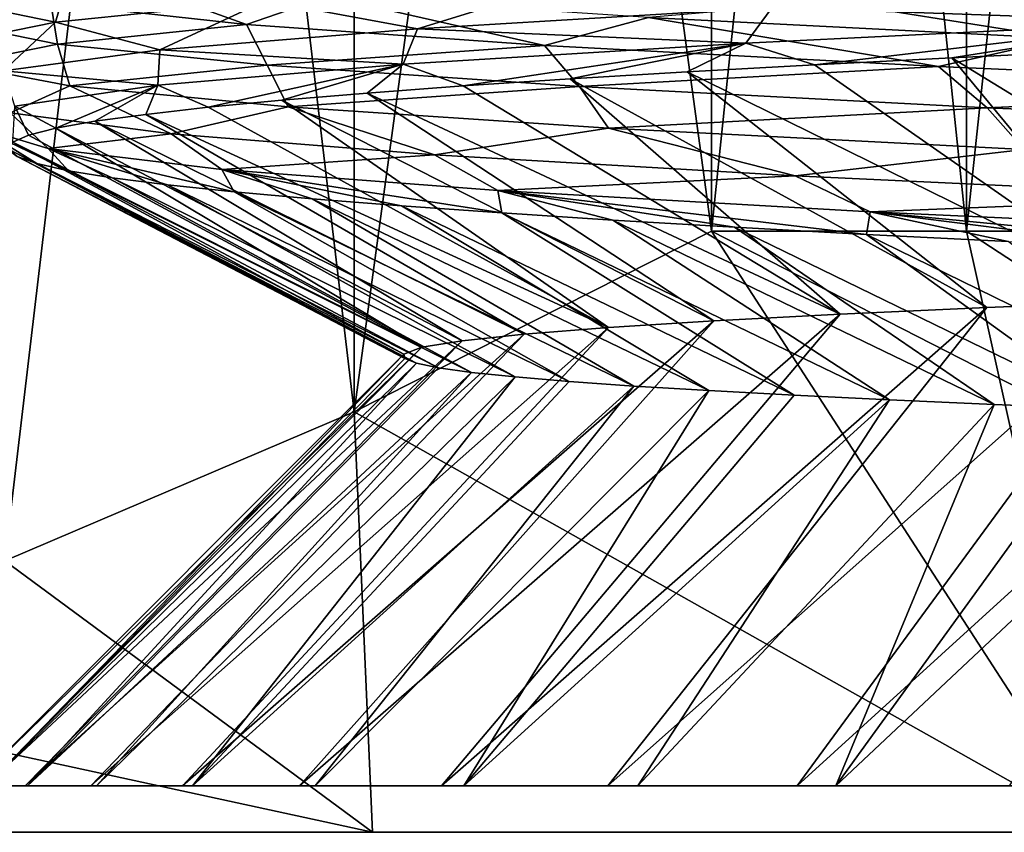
# Model space of a CAD drawing. Header units: metres. Extents: x -206 to 75, y -104 to 104.
# Tile 462 of 656: x -10.32 to -8.43, y -104 to -102.44. Entities that reach past the tile are written whole.
import ezdxf

# ---------------------------------------------------------------- set-up
doc = ezdxf.new("R2010")
doc.units = ezdxf.units.M
doc.layers.add('solid_01_1-CONSUMER_THERM_B_125288', color=7, linetype='CONTINUOUS')

msp = doc.modelspace()

# ---------------------------------------------------------------- linework, layer by layer
at = {"layer": 'solid_01_1-CONSUMER_THERM_B_125288'}
for points in [[(-9.676785, -97.807571, 11.260685), (-10.348061, -103.478249, 12.423367), (-10.348054, -97.521751, 12.423354)], [(-10.348061, -97.521751, 36.576633), (-10.348054, -103.478249, 36.576645), (-9.676786, -103.192429, 37.739315)], [(-10.348061, -97.521751, 36.576633), (-9.676786, -103.192429, 37.739315), (-9.67679, -97.807571, 37.739307)], [(-9.676785, -97.807571, 11.260685), (-9.67679, -103.192429, 11.260693), (-10.348061, -103.478249, 12.423367)], [(-8.990381, -98.154701, 10.071796), (-9.67679, -103.192429, 11.260693), (-9.676785, -97.807571, 11.260685)], [(-9.67679, -97.807571, 37.739307), (-9.676786, -103.192429, 37.739315), (-8.990381, -102.845299, 38.928204)], [(-9.67679, -97.807571, 37.739307), (-8.990381, -102.845299, 38.928204), (-8.990381, -98.154701, 38.928204)], [(-8.990381, -98.154701, 10.071796), (-8.990381, -102.845299, 10.071796), (-9.67679, -103.192429, 11.260693)], [(-8.5, -98.154701, 9.777568), (-8.5, -102.845299, 9.777568), (-8.990381, -102.845299, 10.071796)], [(-8.5, -98.154701, 9.777568), (-8.990381, -102.845299, 10.071796), (-8.990381, -98.154701, 10.071796)], [(-8.990381, -98.154701, 38.928204), (-8.990381, -102.845299, 38.928204), (-8.5, -102.845299, 39.222431)], [(-8.5, -98.154701, 39.222431), (-8.990381, -98.154701, 38.928204), (-8.5, -102.845299, 39.222431)], [(-8, -98.154701, 9.5), (-8, -102.845299, 9.5), (-8.5, -102.845299, 9.777568)], [(-8.5, -98.154701, 9.777568), (-8, -98.154701, 9.5), (-8.5, -102.845299, 9.777568)], [(-8.5, -98.154701, 39.222431), (-8.5, -102.845299, 39.222431), (-8, -102.845299, 39.5)], [(-8.5, -98.154701, 39.222431), (-8, -102.845299, 39.5), (-8, -98.154701, 39.5)], [(-10.148711, -102.353004, 22.220585), (-10.259901, -102.407272, 22.534988), (-9.883934, -102.447899, 21.115282)], [(-9.727794, -102.393784, 20.81473), (-10.148711, -102.353004, 22.220585), (-9.883934, -102.447899, 21.115282)], [(-10.447929, -102.445175, 23.80916), (-10.259901, -102.407272, 22.534988), (-10.434265, -102.366638, 23.993502)], [(-10.250569, -102.443542, 26.637564), (-10.442368, -102.404465, 25.284178), (-10.227916, -102.363747, 26.743399)], [(-9.847229, -102.402786, 28.058521), (-10.250569, -102.443542, 26.637564), (-10.227916, -102.363747, 26.743399)], [(-9.555318, -102.456223, 28.721712), (-9.847229, -102.402786, 28.058521), (-9.249388, -102.362022, 29.409113)], [(-8.873743, -102.415802, 30.013859), (-9.555318, -102.456223, 28.721712), (-9.249388, -102.362022, 29.409113)], [(-8.089203, -102.44339, 31.03858), (-8.873743, -102.415802, 30.013859), (-8.017106, -102.375389, 31.197227)], [(-9.727794, -102.393784, 20.81473), (-9.883934, -102.447899, 21.115282), (-9.311201, -102.488525, 19.763121)], [(-9.11156, -102.434555, 19.48287), (-9.727794, -102.393784, 20.81473), (-9.311201, -102.488525, 19.763121)], [(-10.250569, -102.443542, 26.637564), (-10.449912, -102.484306, 25.174389), (-10.442368, -102.404465, 25.284178)], [(-10.447929, -102.445175, 23.80916), (-10.247169, -102.485886, 22.347563), (-10.259901, -102.407272, 22.534988)], [(-10.247169, -102.485886, 22.347563), (-9.883934, -102.447899, 21.115282), (-10.259901, -102.407272, 22.534988)], [(-10.050694, -102.496635, 27.347), (-10.250569, -102.443542, 26.637564), (-9.847229, -102.402786, 28.058521)], [(-9.555318, -102.456223, 28.721712), (-10.050694, -102.496635, 27.347), (-9.847229, -102.402786, 28.058521)], [(-8.314393, -102.475334, 18.250324), (-8.758477, -102.404716, 19.004236), (-9.11156, -102.434555, 19.48287)], [(-8.314393, -102.475334, 18.250324), (-8.344736, -102.425346, 18.394108), (-8.758477, -102.404716, 19.004236)], [(-8.924397, -102.483887, 29.844086), (-9.555318, -102.456223, 28.721712), (-8.873743, -102.415802, 30.013859)], [(-8.089203, -102.44339, 31.03858), (-8.924397, -102.483887, 29.844086), (-8.873743, -102.415802, 30.013859)], [(-10.350613, -102.537056, 25.917101), (-10.449912, -102.484306, 25.174389), (-10.250569, -102.443542, 26.637564)], [(-10.439816, -102.52507, 23.69754), (-10.247169, -102.485886, 22.347563), (-10.447929, -102.445175, 23.80916)], [(-10.050694, -102.496635, 27.347), (-10.350613, -102.537056, 25.917101), (-10.250569, -102.443542, 26.637564)], [(-10.247169, -102.485886, 22.347563), (-9.844007, -102.526596, 20.928728), (-9.883934, -102.447899, 21.115282)], [(-9.844007, -102.526596, 20.928728), (-9.311201, -102.488525, 19.763121), (-9.883934, -102.447899, 21.115282)], [(-9.11156, -102.434555, 19.48287), (-9.311201, -102.488525, 19.763121), (-8.554283, -102.529152, 18.504307)], [(-8.314393, -102.475334, 18.250324), (-9.11156, -102.434555, 19.48287), (-8.554283, -102.529152, 18.504307)], [(-8.792315, -102.525734, 29.942707), (-8.924397, -102.483887, 29.844086), (-8.089203, -102.44339, 31.03858)], [(-8.528261, -102.512314, 30.347923), (-8.792315, -102.525734, 29.942707), (-8.089203, -102.44339, 31.03858)], [(-8.245209, -102.498871, 30.740559), (-8.528261, -102.512314, 30.347923), (-8.089203, -102.44339, 31.03858)], [(-9.582897, -102.524391, 28.543692), (-10.050694, -102.496635, 27.347), (-9.555318, -102.456223, 28.721712)], [(-8.924397, -102.483887, 29.844086), (-9.582897, -102.524391, 28.543692), (-9.555318, -102.456223, 28.721712)], [(-10.439816, -102.52507, 23.69754), (-10.223183, -102.565826, 22.236376), (-10.247169, -102.485886, 22.347563)], [(-10.223183, -102.565826, 22.236376), (-9.844007, -102.526596, 20.928728), (-10.247169, -102.485886, 22.347563)], [(-9.844007, -102.526596, 20.928728), (-9.243885, -102.567307, 19.581423), (-9.311201, -102.488525, 19.763121)], [(-9.467272, -102.566284, 28.658112), (-9.582897, -102.524391, 28.543692), (-8.924397, -102.483887, 29.844086)], [(-9.262141, -102.552689, 29.097223), (-9.467272, -102.566284, 28.658112), (-8.924397, -102.483887, 29.844086)], [(-9.243885, -102.567307, 19.581423), (-8.554283, -102.529152, 18.504307), (-9.311201, -102.488525, 19.763121)], [(-9.037028, -102.539177, 29.52565), (-9.262141, -102.552689, 29.097223), (-8.924397, -102.483887, 29.844086)], [(-8.792315, -102.525734, 29.942707), (-9.037028, -102.539177, 29.52565), (-8.924397, -102.483887, 29.844086)], [(-8.314393, -102.475334, 18.250324), (-8.554283, -102.529152, 18.504307), (-7.629528, -102.569778, 17.363218)], [(-10.054132, -102.564888, 27.164022), (-10.350613, -102.537056, 25.917101), (-10.050694, -102.496635, 27.347)], [(-9.582897, -102.524391, 28.543692), (-10.054132, -102.564888, 27.164022), (-10.050694, -102.496635, 27.347)], [(-7.787466, -102.966385, 29.882175), (-8.528261, -102.512314, 30.347923), (-8.245209, -102.498871, 30.740559)], [(-10.338107, -102.617889, 23.002317), (-10.223183, -102.565826, 22.236376), (-10.439816, -102.52507, 23.69754)], [(-10.223183, -102.565826, 22.236376), (-9.803948, -102.60659, 20.820347), (-9.844007, -102.526596, 20.928728)], [(-9.957689, -102.6073, 27.286545), (-10.054132, -102.564888, 27.164022), (-9.582897, -102.524391, 28.543692)], [(-9.815661, -102.593666, 27.751253), (-9.957689, -102.6073, 27.286545), (-9.582897, -102.524391, 28.543692)], [(-9.803948, -102.60659, 20.820347), (-9.243885, -102.567307, 19.581423), (-9.844007, -102.526596, 20.928728)], [(-9.651993, -102.579964, 28.208975), (-9.815661, -102.593666, 27.751253), (-9.582897, -102.524391, 28.543692)], [(-9.467272, -102.566284, 28.658112), (-9.651993, -102.579964, 28.208975), (-9.582897, -102.524391, 28.543692)], [(-8.142199, -102.979034, 29.353525), (-9.037028, -102.539177, 29.52565), (-8.792315, -102.525734, 29.942707)], [(-8.142199, -102.979034, 29.353525), (-8.792315, -102.525734, 29.942707), (-8.528261, -102.512314, 30.347923)], [(-8.142199, -102.979034, 29.353525), (-8.528261, -102.512314, 30.347923), (-7.787466, -102.966385, 29.882175)], [(-10.054132, -102.564888, 27.164022), (-10.328826, -102.605392, 25.732504), (-10.350613, -102.537056, 25.917101)], [(-8.461133, -102.991707, 28.801365), (-9.262141, -102.552689, 29.097223), (-9.037028, -102.539177, 29.52565)], [(-9.243885, -102.567307, 19.581423), (-8.460526, -102.608017, 18.331278), (-8.554283, -102.529152, 18.504307)], [(-8.461133, -102.991707, 28.801365), (-9.037028, -102.539177, 29.52565), (-8.142199, -102.979034, 29.353525)], [(-8.460526, -102.608017, 18.331278), (-7.629528, -102.569778, 17.363218), (-8.554283, -102.529152, 18.504307)], [(-10.338107, -102.617889, 23.002317), (-10.028843, -102.658302, 21.574289), (-10.223183, -102.565826, 22.236376)], [(-10.250197, -102.647552, 25.864096), (-10.328826, -102.605392, 25.732504), (-10.054132, -102.564888, 27.164022)], [(-10.175137, -102.634209, 26.341967), (-10.250197, -102.647552, 25.864096), (-10.054132, -102.564888, 27.164022)], [(-10.028843, -102.658302, 21.574289), (-9.803948, -102.60659, 20.820347), (-10.223183, -102.565826, 22.236376)], [(-10.07761, -102.620827, 26.816307), (-10.175137, -102.634209, 26.341967), (-10.054132, -102.564888, 27.164022)], [(-9.957689, -102.6073, 27.286545), (-10.07761, -102.620827, 26.816307), (-10.054132, -102.564888, 27.164022)], [(-8.74283, -103.004478, 28.227999), (-9.651993, -102.579964, 28.208975), (-9.467272, -102.566284, 28.658112)], [(-8.74283, -103.004478, 28.227999), (-9.467272, -102.566284, 28.658112), (-9.262141, -102.552689, 29.097223)], [(-8.74283, -103.004478, 28.227999), (-9.262141, -102.552689, 29.097223), (-8.461133, -102.991707, 28.801365)], [(-8.98567, -103.017334, 27.636454), (-9.815661, -102.593666, 27.751253), (-9.651993, -102.579964, 28.208975)], [(-9.803948, -102.60659, 20.820347), (-9.188012, -102.647354, 19.478161), (-9.243885, -102.567307, 19.581423)], [(-8.98567, -103.017334, 27.636454), (-9.651993, -102.579964, 28.208975), (-8.74283, -103.004478, 28.227999)], [(-9.188012, -102.647354, 19.478161), (-8.460526, -102.608017, 18.331278), (-9.243885, -102.567307, 19.581423)], [(-8.460526, -102.608017, 18.331278), (-7.510437, -102.648727, 17.202868), (-7.629528, -102.569778, 17.363218)], [(-9.188492, -103.030212, 27.02915), (-9.957689, -102.6073, 27.286545), (-9.815661, -102.593666, 27.751253)], [(-9.188492, -103.030212, 27.02915), (-9.815661, -102.593666, 27.751253), (-8.98567, -103.017334, 27.636454)], [(-10.399009, -102.645889, 24.27669), (-10.26515, -102.686386, 22.824953), (-10.338107, -102.617889, 23.002317)], [(-10.26515, -102.686386, 22.824953), (-10.028843, -102.658302, 21.574289), (-10.338107, -102.617889, 23.002317)], [(-10.302746, -102.660942, 25.38344), (-10.33264, -102.674469, 24.900633), (-10.328826, -102.605392, 25.732504)], [(-10.250197, -102.647552, 25.864096), (-10.302746, -102.660942, 25.38344), (-10.328826, -102.605392, 25.732504)], [(-9.350216, -103.042992, 26.408461), (-10.175137, -102.634209, 26.341967), (-10.07761, -102.620827, 26.816307)], [(-9.188492, -103.030212, 27.02915), (-10.07761, -102.620827, 26.816307), (-9.957689, -102.6073, 27.286545)], [(-9.350216, -103.042992, 26.408461), (-10.07761, -102.620827, 26.816307), (-9.188492, -103.030212, 27.02915)], [(-10.028843, -102.658302, 21.574289), (-9.522832, -102.698723, 20.203962), (-9.803948, -102.60659, 20.820347)], [(-9.522832, -102.698723, 20.203962), (-9.188012, -102.647354, 19.478161), (-9.803948, -102.60659, 20.820347)], [(-9.188012, -102.647354, 19.478161), (-8.389697, -102.68811, 18.235336), (-8.460526, -102.608017, 18.331278)], [(-8.389697, -102.68811, 18.235336), (-7.510437, -102.648727, 17.202868), (-8.460526, -102.608017, 18.331278)], [(-9.469727, -103.055634, 25.778465), (-10.250197, -102.647552, 25.864096), (-10.175137, -102.634209, 26.341967)], [(-9.469727, -103.055634, 25.778465), (-10.175137, -102.634209, 26.341967), (-9.350216, -103.042992, 26.408461)], [(-10.225592, -102.729149, 22.964279), (-10.26515, -102.686386, 22.824953), (-10.399009, -102.645889, 24.27669)], [(-10.286434, -102.715485, 23.447283), (-10.225592, -102.729149, 22.964279), (-10.399009, -102.645889, 24.27669)], [(-10.324527, -102.701782, 23.931679), (-10.286434, -102.715485, 23.447283), (-10.399009, -102.645889, 24.27669)], [(-9.546781, -103.068283, 25.141174), (-10.33264, -102.674469, 24.900633), (-10.302746, -102.660942, 25.38344)], [(-9.546781, -103.068283, 25.141174), (-10.302746, -102.660942, 25.38344), (-10.250197, -102.647552, 25.864096)], [(-10.26515, -102.686386, 22.824953), (-9.931076, -102.726891, 21.405991), (-10.028843, -102.658302, 21.574289)], [(-9.546781, -103.068283, 25.141174), (-10.250197, -102.647552, 25.864096), (-9.469727, -103.055634, 25.778465)], [(-9.931076, -102.726891, 21.405991), (-9.522832, -102.698723, 20.203962), (-10.028843, -102.658302, 21.574289)], [(-9.522832, -102.698723, 20.203962), (-8.829493, -102.739136, 18.917866), (-9.188012, -102.647354, 19.478161)], [(-8.829493, -102.739136, 18.917866), (-8.389697, -102.68811, 18.235336), (-9.188012, -102.647354, 19.478161)], [(-9.581247, -103.081245, 24.5), (-10.339911, -102.688095, 24.41642), (-10.33264, -102.674469, 24.900633)], [(-9.581247, -103.081245, 24.5), (-10.33264, -102.674469, 24.900633), (-9.546781, -103.068283, 25.141174)], [(-9.579585, -103.089943, 24.054361), (-10.324527, -102.701782, 23.931679), (-10.339911, -102.688095, 24.41642)], [(-9.579585, -103.089943, 24.054361), (-10.339911, -102.688095, 24.41642), (-9.581247, -103.081245, 24.5)], [(-9.907481, -102.76963, 21.539175), (-9.931076, -102.726891, 21.405991), (-10.26515, -102.686386, 22.824953)], [(-10.035775, -102.756203, 22.008648), (-9.907481, -102.76963, 21.539175), (-10.26515, -102.686386, 22.824953)], [(-10.14197, -102.742722, 22.484245), (-10.035775, -102.756203, 22.008648), (-10.26515, -102.686386, 22.824953)], [(-10.225592, -102.729149, 22.964279), (-10.14197, -102.742722, 22.484245), (-10.26515, -102.686386, 22.824953)], [(-9.931076, -102.726891, 21.405991), (-9.400999, -102.767387, 20.048357), (-9.522832, -102.698723, 20.203962)], [(-9.400999, -102.767387, 20.048357), (-8.829493, -102.739136, 18.917866), (-9.522832, -102.698723, 20.203962)], [(-8.829493, -102.739136, 18.917866), (-7.964584, -102.779556, 17.740118), (-8.389697, -102.68811, 18.235336)], [(-9.557384, -103.098763, 23.60965), (-10.286434, -102.715485, 23.447283), (-10.324527, -102.701782, 23.931679)], [(-9.579585, -103.089943, 24.054361), (-9.557384, -103.098763, 23.60965), (-10.324527, -102.701782, 23.931679)], [(-9.514699, -103.107658, 23.166742), (-10.225592, -102.729149, 22.964279), (-10.286434, -102.715485, 23.447283)], [(-9.557384, -103.098763, 23.60965), (-9.514699, -103.107658, 23.166742), (-10.286434, -102.715485, 23.447283)], [(-9.451512, -103.116463, 22.726515), (-10.14197, -102.742722, 22.484245), (-10.225592, -102.729149, 22.964279)], [(-9.514699, -103.107658, 23.166742), (-9.451512, -103.116463, 22.726515), (-10.225592, -102.729149, 22.964279)], [(-9.393174, -102.810265, 20.17655), (-9.400999, -102.767387, 20.048357), (-9.931076, -102.726891, 21.405991)], [(-9.58585, -102.796631, 20.622355), (-9.393174, -102.810265, 20.17655), (-9.931076, -102.726891, 21.405991)], [(-9.757384, -102.783096, 21.076786), (-9.58585, -102.796631, 20.622355), (-9.931076, -102.726891, 21.405991)], [(-9.907481, -102.76963, 21.539175), (-9.757384, -102.783096, 21.076786), (-9.931076, -102.726891, 21.405991)], [(-9.367865, -103.125206, 22.289183), (-10.035775, -102.756203, 22.008648), (-10.14197, -102.742722, 22.484245)], [(-9.451512, -103.116463, 22.726515), (-9.367865, -103.125206, 22.289183), (-10.14197, -102.742722, 22.484245)], [(-9.400999, -102.767387, 20.048357), (-8.685562, -102.807892, 18.77817), (-8.829493, -102.739136, 18.917866)], [(-8.685562, -102.807892, 18.77817), (-7.964584, -102.779556, 17.740118), (-8.829493, -102.739136, 18.917866)], [(-9.263845, -103.133919, 21.855474), (-9.907481, -102.76963, 21.539175), (-10.035775, -102.756203, 22.008648)], [(-9.367865, -103.125206, 22.289183), (-9.263845, -103.133919, 21.855474), (-10.035775, -102.756203, 22.008648)], [(-9.13957, -103.142647, 21.426088), (-9.757384, -102.783096, 21.076786), (-9.907481, -102.76963, 21.539175)], [(-9.263845, -103.133919, 21.855474), (-9.13957, -103.142647, 21.426088), (-9.907481, -102.76963, 21.539175)], [(-8.692407, -102.851402, 18.899776), (-8.685562, -102.807892, 18.77817), (-9.400999, -102.767387, 20.048357)], [(-8.945893, -102.837723, 19.314213), (-8.692407, -102.851402, 18.899776), (-9.400999, -102.767387, 20.048357)], [(-9.179677, -102.823982, 19.740154), (-8.945893, -102.837723, 19.314213), (-9.400999, -102.767387, 20.048357)], [(-9.393174, -102.810265, 20.17655), (-9.179677, -102.823982, 19.740154), (-9.400999, -102.767387, 20.048357)], [(-8.995363, -103.151428, 21.002367), (-9.58585, -102.796631, 20.622355), (-9.757384, -102.783096, 21.076786)], [(-9.13957, -103.142647, 21.426088), (-8.995363, -103.151428, 21.002367), (-9.757384, -102.783096, 21.076786)], [(-8.685562, -102.807892, 18.77817), (-7.800751, -102.848389, 17.619522), (-7.964584, -102.779556, 17.740118)], [(-8.831563, -103.160248, 20.58543), (-9.393174, -102.810265, 20.17655), (-9.58585, -102.796631, 20.622355)], [(-8.995363, -103.151428, 21.002367), (-8.831563, -103.160248, 20.58543), (-9.58585, -102.796631, 20.622355)], [(-8.648596, -103.169113, 20.176399), (-9.179677, -102.823982, 19.740154), (-9.393174, -102.810265, 20.17655)], [(-8.831563, -103.160248, 20.58543), (-8.648596, -103.169113, 20.176399), (-9.393174, -102.810265, 20.17655)], [(-8.692407, -102.851402, 18.899776), (-8.419937, -102.864937, 18.49795), (-8.685562, -102.807892, 18.77817)], [(-7.820625, -102.891724, 17.735405), (-7.800751, -102.848389, 17.619522), (-8.685562, -102.807892, 18.77817)], [(-8.129105, -102.878365, 18.109573), (-7.820625, -102.891724, 17.735405), (-8.685562, -102.807892, 18.77817)], [(-8.419937, -102.864937, 18.49795), (-8.129105, -102.878365, 18.109573), (-8.685562, -102.807892, 18.77817)], [(-8.447006, -103.177986, 19.776497), (-8.945893, -102.837723, 19.314213), (-9.179677, -102.823982, 19.740154)], [(-8.648596, -103.169113, 20.176399), (-8.447006, -103.177986, 19.776497), (-9.179677, -102.823982, 19.740154)], [(-9.67679, -103.192429, 11.260693), (-8.990381, -102.845299, 10.071796), (-8.242769, -104, 11.967772)], [(-8.990381, -102.845299, 38.928204), (-9.676786, -103.192429, 37.739315), (-8.242769, -104, 37.03223)], [(-8.990381, -102.845299, 10.071796), (-8.5, -102.845299, 9.777568), (-8.242769, -104, 11.967772)], [(-8.990381, -102.845299, 38.928204), (-8.242769, -104, 37.03223), (-6.731843, -104, 37.90456)], [(-8.5, -102.845299, 39.222431), (-8.990381, -102.845299, 38.928204), (-6.731843, -104, 37.90456)], [(-8.227227, -103.186829, 19.386545), (-8.692407, -102.851402, 18.899776), (-8.945893, -102.837723, 19.314213)], [(-8.447006, -103.177986, 19.776497), (-8.227227, -103.186829, 19.386545), (-8.945893, -102.837723, 19.314213)], [(-8.5, -102.845299, 9.777568), (-8, -102.845299, 9.5), (-8.242769, -104, 11.967772)], [(-8, -102.845299, 39.5), (-8.5, -102.845299, 39.222431), (-6.731843, -104, 37.90456)], [(-7.989721, -103.195602, 19.00736), (-8.419937, -102.864937, 18.49795), (-8.692407, -102.851402, 18.899776)], [(-8.227227, -103.186829, 19.386545), (-7.989721, -103.195602, 19.00736), (-8.692407, -102.851402, 18.899776)], [(-9.189757, -103.910858, 29.392269), (-8.461133, -102.991707, 28.801365), (-8.142199, -102.979034, 29.353525)], [(-8.825713, -103.910858, 30.022022), (-9.189757, -103.910858, 29.392269), (-8.142199, -102.979034, 29.353525)], [(-8.825713, -103.910858, 30.022022), (-8.142199, -102.979034, 29.353525), (-7.787466, -102.966385, 29.882175)], [(-8.418575, -103.910858, 30.624863), (-8.825713, -103.910858, 30.022022), (-7.787466, -102.966385, 29.882175)], [(-9.508944, -103.910858, 28.738619), (-8.74283, -103.004478, 28.227999), (-8.461133, -102.991707, 28.801365)], [(-9.189757, -103.910858, 29.392269), (-9.508944, -103.910858, 28.738619), (-8.461133, -102.991707, 28.801365)], [(-10.006726, -103.910858, 27.372515), (-9.188492, -103.030212, 27.02915), (-8.98567, -103.017334, 27.636454)], [(-9.781712, -103.910858, 28.06427), (-10.006726, -103.910858, 27.372515), (-8.98567, -103.017334, 27.636454)], [(-9.781712, -103.910858, 28.06427), (-8.98567, -103.017334, 27.636454), (-8.74283, -103.004478, 28.227999)], [(-9.508944, -103.910858, 28.738619), (-9.781712, -103.910858, 28.06427), (-8.74283, -103.004478, 28.227999)], [(-10.182886, -103.910858, 26.666737), (-9.350216, -103.042992, 26.408461), (-9.188492, -103.030212, 27.02915)], [(-10.006726, -103.910858, 27.372515), (-10.182886, -103.910858, 26.666737), (-9.188492, -103.030212, 27.02915)], [(-10.385447, -103.910858, 25.226965), (-9.546781, -103.068283, 25.141174), (-9.469727, -103.055634, 25.778465)], [(-10.309333, -103.910858, 25.950384), (-10.385447, -103.910858, 25.226965), (-9.469727, -103.055634, 25.778465)], [(-10.309333, -103.910858, 25.950384), (-9.469727, -103.055634, 25.778465), (-9.350216, -103.042992, 26.408461)], [(-10.182886, -103.910858, 26.666737), (-10.309333, -103.910858, 25.950384), (-9.350216, -103.042992, 26.408461)], [(-10.410859, -103.910858, 24.5), (-9.581247, -103.081245, 24.5), (-9.546781, -103.068283, 25.141174)], [(-10.385447, -103.910858, 25.226965), (-10.410859, -103.910858, 24.5), (-9.546781, -103.068283, 25.141174)], [(-10.384224, -103.910858, 23.755774), (-9.581247, -103.081245, 24.5), (-10.410859, -103.910858, 24.5)], [(-10.384224, -103.910858, 23.755774), (-9.579585, -103.089943, 24.054361), (-9.581247, -103.081245, 24.5)], [(-10.384224, -103.910858, 23.755774), (-9.557384, -103.098763, 23.60965), (-9.579585, -103.089943, 24.054361)], [(-10.384224, -103.910858, 23.755774), (-10.304453, -103.910858, 23.015343), (-9.557384, -103.098763, 23.60965)], [(-10.304453, -103.910858, 23.015343), (-9.514699, -103.107658, 23.166742), (-9.557384, -103.098763, 23.60965)], [(-10.304453, -103.910858, 23.015343), (-9.451512, -103.116463, 22.726515), (-9.514699, -103.107658, 23.166742)], [(-10.304453, -103.910858, 23.015343), (-10.171954, -103.910858, 22.282501), (-9.451512, -103.116463, 22.726515)], [(-10.171954, -103.910858, 22.282501), (-9.367865, -103.125206, 22.289183), (-9.451512, -103.116463, 22.726515)], [(-10.171954, -103.910858, 22.282501), (-9.987402, -103.910858, 21.560997), (-9.367865, -103.125206, 22.289183)], [(-9.987402, -103.910858, 21.560997), (-9.263845, -103.133919, 21.855474), (-9.367865, -103.125206, 22.289183)], [(-9.987402, -103.910858, 21.560997), (-9.13957, -103.142647, 21.426088), (-9.263845, -103.133919, 21.855474)], [(-9.987402, -103.910858, 21.560997), (-9.75174, -103.910858, 20.854528), (-9.13957, -103.142647, 21.426088)], [(-9.75174, -103.910858, 20.854528), (-8.995363, -103.151428, 21.002367), (-9.13957, -103.142647, 21.426088)], [(-9.75174, -103.910858, 20.854528), (-9.466175, -103.910858, 20.166708), (-8.995363, -103.151428, 21.002367)], [(-9.466175, -103.910858, 20.166708), (-8.831563, -103.160248, 20.58543), (-8.995363, -103.151428, 21.002367)], [(-9.466175, -103.910858, 20.166708), (-8.648596, -103.169113, 20.176399), (-8.831563, -103.160248, 20.58543)], [(-9.466175, -103.910858, 20.166708), (-9.132169, -103.910858, 19.501062), (-8.648596, -103.169113, 20.176399)], [(-9.132169, -103.910858, 19.501062), (-8.447006, -103.177986, 19.776497), (-8.648596, -103.169113, 20.176399)], [(-9.132169, -103.910858, 19.501062), (-8.751429, -103.910858, 18.860994), (-8.447006, -103.177986, 19.776497)], [(-8.751429, -103.910858, 18.860994), (-8.227227, -103.186829, 19.386545), (-8.447006, -103.177986, 19.776497)], [(-8.751429, -103.910858, 18.860994), (-7.989721, -103.195602, 19.00736), (-8.227227, -103.186829, 19.386545)], [(-10.348061, -103.478249, 12.423367), (-9.67679, -103.192429, 11.260693), (-9.641933, -104, 13.009434)], [(-9.676786, -103.192429, 37.739315), (-10.348054, -103.478249, 36.576645), (-9.641933, -104, 35.990566)], [(-9.67679, -103.192429, 11.260693), (-8.242769, -104, 11.967772), (-9.641933, -104, 13.009434)], [(-9.676786, -103.192429, 37.739315), (-9.641933, -104, 35.990566), (-8.242769, -104, 37.03223)], [(-8.751429, -103.910858, 18.860994), (-8.325905, -103.910858, 18.249784), (-7.989721, -103.195602, 19.00736)], [(-10.348054, -103.478249, 36.576645), (-11.010784, -103.703407, 35.428764), (-9.641933, -104, 35.990566)], [(-10.348061, -103.478249, 12.423367), (-9.641933, -104, 13.009434), (-10.910565, -104, 14.206334)], [(-11.010784, -103.703407, 35.428764), (-10.910565, -104, 34.793667), (-9.641933, -104, 35.990566)], [(10.410632, -103.910858, 24.568539), (-10.410859, -103.910858, 24.5), (-10.385447, -103.910858, 25.226965)], [(10.388894, -103.910858, 23.824127), (-10.410859, -103.910858, 24.5), (10.410632, -103.910858, 24.568539)], [(-10.384224, -103.910858, 23.755774), (-10.410859, -103.910858, 24.5), (10.388894, -103.910858, 23.824127)], [(10.379098, -103.910858, 25.312584), (-10.385447, -103.910858, 25.226965), (-10.309333, -103.910858, 25.950384)], [(10.410632, -103.910858, 24.568539), (-10.385447, -103.910858, 25.226965), (10.379098, -103.910858, 25.312584)], [(-10.384224, -103.910858, 23.755774), (10.388894, -103.910858, 23.824127), (10.313995, -103.910858, 23.083166)], [(-10.384224, -103.910858, 23.755774), (10.313995, -103.910858, 23.083166), (-10.304453, -103.910858, 23.015343)], [(10.294457, -103.910858, 26.05246), (-10.309333, -103.910858, 25.950384), (-10.182886, -103.910858, 26.666737)], [(10.379098, -103.910858, 25.312584), (-10.309333, -103.910858, 25.950384), (10.294457, -103.910858, 26.05246)], [(-10.304453, -103.910858, 23.015343), (10.313995, -103.910858, 23.083166), (10.186316, -103.910858, 22.349451)], [(-10.304453, -103.910858, 23.015343), (10.186316, -103.910858, 22.349451), (-10.171954, -103.910858, 22.282501)], [(10.157144, -103.910858, 26.784386), (-10.182886, -103.910858, 26.666737), (-10.006726, -103.910858, 27.372515)], [(10.294457, -103.910858, 26.05246), (-10.182886, -103.910858, 26.666737), (10.157144, -103.910858, 26.784386)], [(-10.171954, -103.910858, 22.282501), (10.186316, -103.910858, 22.349451), (10.00651, -103.910858, 21.626736)], [(-10.171954, -103.910858, 22.282501), (10.00651, -103.910858, 21.626736), (-9.987402, -103.910858, 21.560997)], [(9.967856, -103.910858, 27.504631), (-10.006726, -103.910858, 27.372515), (-9.781712, -103.910858, 28.06427)], [(10.157144, -103.910858, 26.784386), (-10.006726, -103.910858, 27.372515), (9.967856, -103.910858, 27.504631)], [(-9.987402, -103.910858, 21.560997), (10.00651, -103.910858, 21.626736), (9.775496, -103.910858, 20.918724)], [(-9.987402, -103.910858, 21.560997), (9.775496, -103.910858, 20.918724), (-9.75174, -103.910858, 20.854528)], [(9.727563, -103.910858, 28.209513), (-9.781712, -103.910858, 28.06427), (-9.508944, -103.910858, 28.738619)], [(9.967856, -103.910858, 27.504631), (-9.781712, -103.910858, 28.06427), (9.727563, -103.910858, 28.209513)], [(-9.75174, -103.910858, 20.854528), (9.775496, -103.910858, 20.918724), (9.494459, -103.910858, 20.229036)], [(-9.75174, -103.910858, 20.854528), (9.494459, -103.910858, 20.229036), (-9.466175, -103.910858, 20.166708)], [(9.43749, -103.910858, 28.89542), (-9.508944, -103.910858, 28.738619), (-9.189757, -103.910858, 29.392269)], [(9.727563, -103.910858, 28.209513), (-9.508944, -103.910858, 28.738619), (9.43749, -103.910858, 28.89542)], [(-9.466175, -103.910858, 20.166708), (9.494459, -103.910858, 20.229036), (9.164836, -103.910858, 19.561207)], [(-9.466175, -103.910858, 20.166708), (9.164836, -103.910858, 19.561207), (-9.132169, -103.910858, 19.501062)], [(9.099122, -103.910858, 29.558844), (-9.189757, -103.910858, 29.392269), (-8.825713, -103.910858, 30.022022)], [(9.43749, -103.910858, 28.89542), (-9.189757, -103.910858, 29.392269), (9.099122, -103.910858, 29.558844)], [(-9.132169, -103.910858, 19.501062), (9.164836, -103.910858, 19.561207), (8.788315, -103.910858, 18.918653)], [(-9.132169, -103.910858, 19.501062), (8.788315, -103.910858, 18.918653), (-8.751429, -103.910858, 18.860994)], [(8.71419, -103.910858, 30.196384), (-8.825713, -103.910858, 30.022022), (-8.418575, -103.910858, 30.624863)], [(9.099122, -103.910858, 29.558844), (-8.825713, -103.910858, 30.022022), (8.71419, -103.910858, 30.196384)], [(-8.751429, -103.910858, 18.860994), (8.788315, -103.910858, 18.918653), (8.366824, -103.910858, 18.304665)], [(-8.751429, -103.910858, 18.860994), (8.366824, -103.910858, 18.304665), (-8.325905, -103.910858, 18.249784)], [(-14.974623, -104, 25.372173), (14.974623, -104, 25.372173), (14.772117, -104, 27.104723)], [(-14.772117, -104, 27.104723), (-14.974623, -104, 25.372173), (14.772117, -104, 27.104723)], [(-14.974623, -104, 23.627827), (14.974623, -104, 23.627827), (14.974623, -104, 25.372173)], [(-14.974623, -104, 25.372173), (-14.974623, -104, 23.627827), (14.974623, -104, 25.372173)], [(-14.974623, -104, 23.627827), (-14.772117, -104, 21.895277), (14.974623, -104, 23.627827)], [(-14.772117, -104, 27.104723), (14.772117, -104, 27.104723), (14.369843, -104, 28.802048)], [(-14.369843, -104, 28.802048), (-14.772117, -104, 27.104723), (14.369843, -104, 28.802048)], [(-14.772117, -104, 21.895277), (14.772117, -104, 21.895277), (14.974623, -104, 23.627827)], [(-14.772117, -104, 21.895277), (-14.369843, -104, 20.197952), (14.772117, -104, 21.895277)], [(-14.369843, -104, 28.802048), (14.369843, -104, 28.802048), (13.773242, -104, 30.441196)], [(-13.773242, -104, 30.441196), (-14.369843, -104, 28.802048), (13.773242, -104, 30.441196)], [(-14.369843, -104, 20.197952), (14.369843, -104, 20.197952), (14.772117, -104, 21.895277)], [(-14.369843, -104, 20.197952), (-13.773242, -104, 18.558804), (14.369843, -104, 20.197952)], [(-13.773242, -104, 30.441196), (13.773242, -104, 30.441196), (12.990381, -104, 32)], [(-12.990381, -104, 32), (-13.773242, -104, 30.441196), (12.990381, -104, 32)], [(-13.773242, -104, 18.558804), (13.773242, -104, 18.558804), (14.369843, -104, 20.197952)], [(-13.773242, -104, 18.558804), (-12.990381, -104, 17), (13.773242, -104, 18.558804)], [(12.031728, -104, 33.457539), (-12.990381, -104, 32), (12.990381, -104, 32)], [(-12.990381, -104, 17), (12.990381, -104, 17), (13.773242, -104, 18.558804)], [(-12.990381, -104, 17), (-12.031728, -104, 15.54246), (12.990381, -104, 17)], [(12.031728, -104, 33.457539), (-12.031728, -104, 33.457539), (-12.990381, -104, 32)], [(-12.031728, -104, 15.54246), (12.031728, -104, 15.54246), (12.990381, -104, 17)], [(-12.031728, -104, 15.54246), (-10.910565, -104, 14.206334), (12.031728, -104, 15.54246)], [(10.910565, -104, 34.793667), (-10.910565, -104, 34.793667), (-12.031728, -104, 33.457539)], [(12.031728, -104, 33.457539), (10.910565, -104, 34.793667), (-12.031728, -104, 33.457539)], [(-10.910565, -104, 14.206334), (10.910565, -104, 14.206334), (12.031728, -104, 15.54246)], [(-10.910565, -104, 14.206334), (-9.641933, -104, 13.009434), (10.910565, -104, 14.206334)], [(9.641933, -104, 35.990566), (-9.641933, -104, 35.990566), (-10.910565, -104, 34.793667)], [(10.910565, -104, 34.793667), (9.641933, -104, 35.990566), (-10.910565, -104, 34.793667)], [(-9.641933, -104, 13.009434), (9.641933, -104, 13.009434), (10.910565, -104, 14.206334)], [(-9.641933, -104, 13.009434), (-8.242769, -104, 11.967772), (9.641933, -104, 13.009434)], [(8.242769, -104, 37.03223), (-8.242769, -104, 37.03223), (-9.641933, -104, 35.990566)], [(9.641933, -104, 35.990566), (8.242769, -104, 37.03223), (-9.641933, -104, 35.990566)]]:
    msp.add_3dface(points, dxfattribs=at)

doc.saveas('drawing.dxf')
